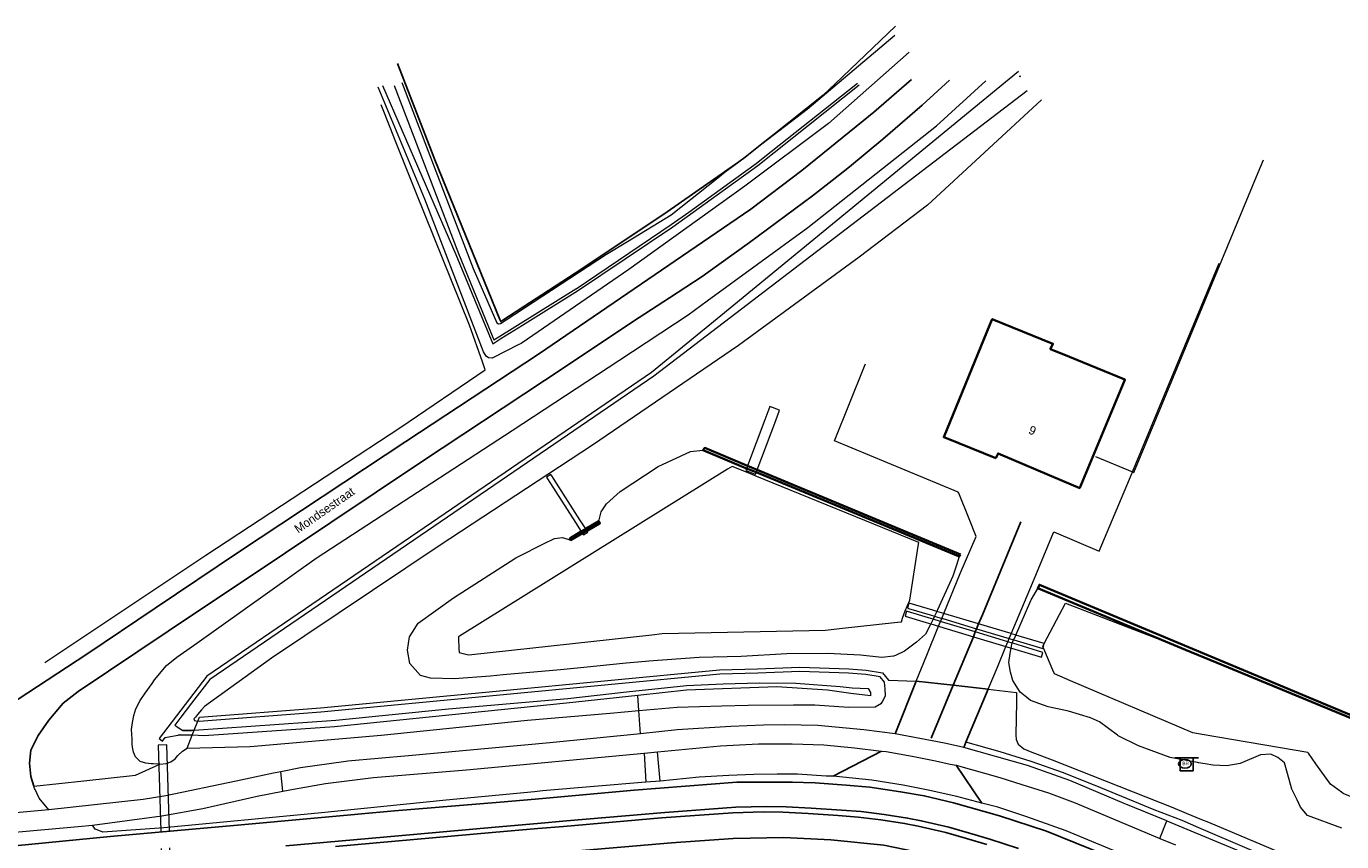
# Model space of a CAD drawing. Header units: metres. Extents: x 169249 to 194689, y 406250 to 412203.
# Tile 341 of 442: x 188281 to 188433, y 411667 to 411761. Entities that reach past the tile are written whole.
import ezdxf
from ezdxf.enums import TextEntityAlignment as Align

# ---------------------------------------------------------------- set-up
doc = ezdxf.new("R2010")
doc.units = ezdxf.units.M
doc.linetypes.add('BGT_NLCS_N264$0$AM-AS', pattern=[16, 10, -2, 2, -2])
doc.layers.get('0').update_dxf_attribs({"linetype": 'CONTINUOUS'})
for name, color, linetype, lineweight in [('BGT_NLCS_N264$0$B-WE-AM-AS_KUNSTWERK_DUIKER-GV', 252, 'BGT_NLCS_N264$0$AM-AS', 18), ('BGT_NLCS_N264$0$B-WE-GK-KADEMUUR-G', 252, 'CONTINUOUS', 35), ('BGT_NLCS_N264$0$B-WE-GW-WATERGANG_INSTEEK-G', 252, 'CONTINUOUS', 18), ('BGT_NLCS_N264$0$B-WE-GW-WATERGANG_SLOOT_BODEM-G', 252, 'CONTINUOUS', 18), ('BGT_NLCS_N264$0$B-WE-IE-TERREINAFSCHEIDING_KUNSTMATIG_HEKWERK-G', 252, 'BGT_NLCS_N264$0$IE-TERREINAFSCHEIDING-KUNSTMATIG', 18), ('BGT_NLCS_N264$0$B-WE-KW-KUNSTWERK_DUIKER-G', 252, 'CONTINUOUS', 18), ('BGT_NLCS_N264$0$B-WE-OG-TOPOGRAFIE_BEBOUWING-G', 252, 'CONTINUOUS', 35), ('BGT_NLCS_N264$0$B-WE-OG-TOPOGRAFIE_TERREIN_AGRARISCH-GV', 252, 'CONTINUOUS', 18), ('BGT_NLCS_N264$0$B-WE-OG-TOPOGRAFIE_TERREIN_GROEN-GV', 252, 'CONTINUOUS', 18), ('BGT_NLCS_N264$0$B-WE-OG-TOPOGRAFIE_WATER-GV', 252, 'CONTINUOUS', 18), ('BGT_NLCS_N264$0$B-WE-OG-TOPOGRAFIE_WEG_BERM-GV', 252, 'CONTINUOUS', 18), ('BGT_NLCS_N264$0$B-WE-OG-TOPOGRAFIE_WEG_RIJWEG-GV', 252, 'CONTINUOUS', 18), ('BGT_NLCS_N264$0$B-WE-OG-TOPOGRAFIE_WEG_RIJWIELPAD-GV', 252, 'CONTINUOUS', 18), ('BGT_NLCS_N264$0$B-WE-OG-TOPOGRAFIE_WEG_VERHARD-G', 252, 'CONTINUOUS', 18), ('BGT_NLCS_N264$0$B-WE-VW-VERKEERSTEKEN_BORD-S', 252, 'CONTINUOUS', 25), ('X-XX-AL-REFERENTIE-G', 7, 'CONTINUOUS', 18)]:
    doc.layers.add(name, color=color, linetype=linetype, lineweight=lineweight)
for name, color, linetype in [('BGT_NLCS_N264$0$B-WE-IE-TERREINAFSCHEIDING_KUNSTMATIG_HEKWERK_RASTER-G', 252, 'CONTINUOUS'), ('BGT_NLCS_N264$0$B-WE-KL-WATER_BRANDLEIDING_PUT-S', 252, 'CONTINUOUS'), ('BGT_NLCS_N264$0$B-WE-OG-HOOGTEPUNT-S', 252, 'CONTINUOUS'), ('BGT_NLCS_N264$0$B-WE-OG-TOPOGRAFIE_WEG_INRIT-GV', 252, 'CONTINUOUS'), ('BGT_NLCS_N264$0$B-WE-OG-TOPOGRAFIE_WEG_RIJWEG-G', 252, 'CONTINUOUS'), ('BGT_NLCS_N264$0$B-WE-VW-MARKERING-G', 252, 'CONTINUOUS'), ('BGT_NLCS_N264$0$Label_Nummeraanduidingreeks', 252, 'CONTINUOUS'), ('BGT_NLCS_N264$0$Label_Openbareruimte', 252, 'CONTINUOUS')]:
    doc.layers.add(name, color=color, linetype=linetype)
doc.styles.add('BGT_NLCS_N264$0$NLCS-ISO', font='NLCS-ISO.ttf')
doc.styles.add('BGT_NLCS_N264$0$STANDARD', font='txt')
doc.linetypes.add('BGT_NLCS_N264$0$IE-TERREINAFSCHEIDING-KUNSTMATIG', pattern='A,4,[82,NLCS.SHX,S=0.75,R=90,X=0,Y=0],4,-2', length=10)

# ---------------------------------------------------------------- blocks, each defined once
blk = doc.blocks.new('BGT_NLCS_N264$0$SVW-VERKEERSTEKEN_BORD_ANWB-SO')
blk.add_line((-1.375, 0), (1.375, 0))
at = {"flags": 128}
blk.add_lwpolyline([(-0.75, 0), (-0.75, -1.5), (0.75, -1.5), (0.75, 0)], close=True, dxfattribs=at)
blk = doc.blocks.new('BGT_NLCS_N264$0$SIE-WEG_STRAATPOT_BRANDKRAAN-SO')
blk.add_ellipse((0, 0), major_axis=(-0.729, 0), ratio=0.685994)
at = {"style": 'BGT_NLCS_N264$0$NLCS-ISO'}
blk.add_text('BR', height=0.4, dxfattribs=at).set_placement((-0.3, -0.15))
blk = doc.blocks.new('BGT_NLCS_N264')
at = {"layer": 'BGT_NLCS_N264$0$B-WE-AM-AS_KUNSTWERK_DUIKER-GV'}
blk.add_polyline3d([(188297.35, 411677.96, 9.08), (188296.35, 411677.93, 9.08), (188297.15, 411651.98, 9.03), (188298.15, 411652.01, 9.03), (188297.35, 411677.96, 9.08)], dxfattribs=at)
at = {"layer": 'BGT_NLCS_N264$0$B-WE-GK-KADEMUUR-G'}
for p, q in [((188364.53, 411709.97, 11.48), (188365.64, 411709.51, 11.49)), ((188365.75, 411709.81, 11.56), (188364.64, 411710.27, 11.55)), ((188389.31, 411700, 11.63), (188365.75, 411709.81, 11.56)), ((188347.42, 411703.84, 11.48), (188345.9, 411702.95, 11.5)), ((188344.13, 411701.67, 11.51), (188345.5, 411702.46, 11.51)), ((188345.9, 411702.95, 11.5), (188345.38, 411702.64, 11.51)), ((188345.5, 411702.46, 11.51), (188346.02, 411702.75, 11.51)), ((188346.02, 411702.75, 11.51), (188347.49, 411703.6, 11.52)), ((188389.15, 411699.77, 11.54), (188389.31, 411700, 11.63))]:
    blk.add_line(p, q, dxfattribs=at)
for points in [[(188364.64, 411710.27, 11.55), (188359.67, 411712.34, 11.54), (188359.47, 411712.07, 11.47)], [(188359.47, 411712.07, 11.47), (188359.57, 411712.02, 11.47), (188364.53, 411709.97, 11.48)], [(188365.64, 411709.51, 11.49), (188389.08, 411699.8, 11.54), (188389.15, 411699.77, 11.54)], [(188347.49, 411703.6, 11.52), (188347.53, 411703.62, 11.52), (188347.42, 411703.84, 11.48)], [(188345.38, 411702.64, 11.51), (188344.05, 411701.86, 11.53), (188344.1, 411701.74, 11.51), (188344.13, 411701.67, 11.51)], [(188453.83, 411673.08, 11.51), (188453.88, 411673.26, 11.5), (188453.94, 411673.46, 11.48), (188438.16, 411679.88, 11.59), (188398.45, 411696.49, 11.6), (188398.25, 411696.07, 11.67)], [(188398.25, 411696.07, 11.67), (188398.33, 411696.04, 11.67), (188415.35, 411688.97, 11.61)], [(188415.35, 411688.97, 11.61), (188419.69, 411687.17, 11.59), (188439.11, 411679.15, 11.55)]]:
    blk.add_polyline3d(points, dxfattribs=at)
at = {"layer": 'BGT_NLCS_N264$0$B-WE-GW-WATERGANG_INSTEEK-G'}
for p, q in [((188363.62, 411745.49, 10.6), (188366.29, 411747.54, 10.6)), ((188386.56, 411693.4, 11.61), (188386.29, 411692.85, 11.6)), ((188386.12, 411692.5, 11.59), (188385.85, 411691.96, 11.58)), ((188386.29, 411692.85, 11.6), (188386.12, 411692.5, 11.59)), ((188395.3, 411689.73, 11.67), (188395.46, 411690.11, 11.67))]:
    blk.add_line(p, q, dxfattribs=at)
for points in [[(188366.29, 411747.54, 10.6), (188366.95, 411748.05, 10.59), (188371.56, 411751.59, 10.58), (188381.71, 411760.16, 10.57)], [(188383.35, 411758.18, 10.91), (188374, 411749.92, 10.95), (188364.33, 411742.66, 10.96), (188350.87, 411732.99, 11.03), (188339.15, 411724.94, 11.06), (188338.41, 411724.43, 11.06), (188338.08, 411724.26, 11.06), (188335.22, 411722.8, 11.03), (188335.06, 411722.72, 11.03), (188334.62, 411722.79, 10.91), (188334.36, 411722.96, 10.85), (188334.06, 411723.45, 10.82), (188334.05, 411723.48, 10.82), (188327.24, 411741.16, 10.67), (188321.84, 411754.12, 10.7)], [(188296.55, 411675.72, 11.27), (188295.78, 411675.74, 11.27), (188295.56, 411675.76, 11.27), (188294.94, 411675.82, 11.26), (188294.26, 411676.03, 11.24), (188294.19, 411676.08, 11.21), (188293.74, 411676.56, 11.2), (188293.49, 411677.09, 11.2), (188293.38, 411677.67, 11.18), (188293.37, 411678.03, 11.17), (188293.34, 411678.66, 11.16), (188293.26, 411679.71, 11.16), (188293.38, 411680.55, 11.15), (188293.55, 411681.35, 11.15), (188293.77, 411682.11, 11.15), (188294.26, 411683.1, 11.16), (188294.84, 411683.92, 11.16), (188295.65, 411685.05, 11.16), (188295.95, 411685.48, 11.16), (188297.33, 411687.12, 11.16), (188298.51, 411688.09, 11.16), (188300.86, 411689.73, 11.04), (188314.66, 411699.55, 11.02), (188337.35, 411714.35, 11.09), (188349.73, 411722.48, 11.16), (188357.77, 411727.76, 11.2), (188359.97, 411729.37, 11.19), (188371.6, 411737.87, 11.14), (188386.53, 411749.64, 11.09), (188392.22, 411754.87, 11.01)], [(188324.58, 411754.65, 10.73), (188332.85, 411733.1, 10.63), (188335.58, 411726.84, 10.62), (188335.8, 411726.7, 10.62), (188336.01, 411726.73, 10.62), (188336.66, 411727.16, 10.63), (188348.29, 411734.76, 10.72), (188350.71, 411736.23, 10.69), (188355.8, 411739.34, 10.62), (188361.18, 411743.6, 10.61), (188362.06, 411744.3, 10.61), (188363.62, 411745.49, 10.6)], [(188398.7, 411752.65, 11.01), (188385.48, 411740.45, 10.86), (188377.58, 411734.42, 10.86), (188363.59, 411724.19, 10.85), (188346.67, 411712.65, 10.89), (188328.92, 411701, 10.89), (188309.48, 411687.97, 10.93), (188301.72, 411682.39, 10.9), (188301.38, 411682.01, 10.91), (188300.9, 411681.47, 10.93), (188300.67, 411681.17, 10.94), (188300.5, 411680.96, 10.95), (188300.59, 411680.76, 10.95), (188300.74, 411680.73, 10.95), (188300.95, 411680.68, 10.95)], [(188347.42, 411703.84, 11.48), (188347.66, 411704.95, 11.47), (188348.3, 411705.86, 11.48), (188348.31, 411705.88, 11.48), (188349.86, 411707.29, 11.45), (188354.3, 411710.2, 11.52), (188358.02, 411711.92, 11.55), (188359.47, 411712.07, 11.47)], [(188385.85, 411691.96, 11.58), (188385.24, 411690.75, 11.56), (188384.21, 411689.83, 11.5), (188383.73, 411689.48, 11.49), (188382.81, 411688.81, 11.48), (188381.76, 411688.3, 11.52), (188381.56, 411688.21, 11.53), (188380.2, 411688.07, 11.5), (188377.73, 411688.35, 11.53), (188373.89, 411688.54, 11.44), (188369.17, 411688.49, 11.36), (188363.91, 411688.19, 11.43), (188359.02, 411688.07, 11.46), (188353.2, 411687.65, 11.41), (188352.82, 411687.62, 11.41), (188350.57, 411687.39, 11.4), (188345.68, 411686.89, 11.38), (188342.96, 411686.64, 11.34), (188336.32, 411686.04, 11.25), (188334.85, 411685.92, 11.25), (188330.66, 411685.6, 11.24), (188327.91, 411685.67, 11.34), (188326.75, 411685.97, 11.39), (188325.53, 411687.36, 11.4), (188325.26, 411688.91, 11.45), (188325.46, 411690.47, 11.41), (188325.82, 411691.01, 11.39), (188326.49, 411692.03, 11.36), (188330.59, 411694.99, 11.3), (188337.14, 411699.2, 11.38), (188337.79, 411699.62, 11.38), (188338.11, 411699.78, 11.38), (188340.99, 411701.23, 11.38), (188342.27, 411701.86, 11.45), (188343.2, 411701.95, 11.45), (188344.03, 411701.7, 11.5), (188344.13, 411701.67, 11.51)], [(188389.15, 411699.77, 11.54), (188388.83, 411698.77, 11.56), (188388.49, 411697.72, 11.58), (188388.42, 411697.49, 11.59), (188386.65, 411693.57, 11.61), (188386.56, 411693.4, 11.61)], [(188395.7, 411690.66, 11.67), (188397.45, 411694.67, 11.67), (188397.48, 411694.73, 11.67), (188398.25, 411696.07, 11.67)], [(188395.46, 411690.11, 11.67), (188395.54, 411690.28, 11.67), (188395.7, 411690.66, 11.67)], [(188433.49, 411668.28, 11.59), (188429.48, 411669.78, 11.67), (188428.7, 411670.74, 11.54), (188428.29, 411671.58, 11.5), (188427.67, 411672.82, 11.45), (188427.17, 411674.63, 11.24), (188426.82, 411675.88, 11.1), (188426.06, 411676.49, 11.05), (188425.26, 411676.85, 11.04), (188424.05, 411676.78, 11.01), (188421.96, 411675.92, 11.23), (188421.68, 411675.8, 11.26), (188420.17, 411675.53, 11.36), (188418.54, 411675.58, 11.37), (188417.65, 411675.74, 11.4), (188416.89, 411675.88, 11.43), (188416.75, 411675.91, 11.44), (188413.6, 411676.47, 11.55), (188409.93, 411677.82, 11.64), (188407.57, 411678.99, 11.52), (188407.47, 411679.07, 11.51), (188405.4, 411680.63, 11.34), (188404.36, 411681.08, 11.28), (188401.82, 411681.85, 11.29), (188399.44, 411682.36, 11.34), (188397.43, 411683.08, 11.42), (188396.99, 411683.43, 11.46), (188396.22, 411684.03, 11.54), (188395.36, 411685.4, 11.61), (188395.09, 411686.35, 11.63), (188394.9, 411687.49, 11.62), (188395.07, 411688.53, 11.64), (188395.1, 411688.74, 11.65), (188395.16, 411689.15, 11.66)], [(188395.16, 411689.15, 11.66), (188395.23, 411689.57, 11.67), (188395.3, 411689.73, 11.67)]]:
    blk.add_polyline3d(points, dxfattribs=at)
at = {"layer": 'BGT_NLCS_N264$0$B-WE-GW-WATERGANG_SLOOT_BODEM-G'}
blk.add_line((188300.32, 411679.07, 10.15), (188300.54, 411679.63, 10.13), dxfattribs=at)
for points in [[(188396.01, 411755.95, 9.46), (188361.53, 411727.65, 9.25), (188353.5, 411721.07, 9.2), (188328.01, 411703.66, 9.15), (188301.99, 411685.9, 9.1), (188296.46, 411678.67, 9.08), (188296.85, 411678.37, 9.08), (188297.18, 411678.8, 9.08), (188298.63, 411679.06, 9.9), (188298.69, 411679.07, 9.94)], [(188322.36, 411754.32, 9.7), (188329.2, 411738.57, 9.74), (188330.86, 411734.75, 9.75), (188335.12, 411724.41, 9.79), (188336.07, 411725, 9.78), (188338.55, 411726.55, 9.76), (188344.95, 411730.53, 9.7), (188355.97, 411737.95, 9.69), (188365.83, 411745.05, 9.82), (188377.56, 411754.37, 9.64)], [(188323.7, 411754.3, 9.7), (188331.14, 411734.86, 9.75), (188335.26, 411724.85, 9.79), (188335.62, 411725.08, 9.79), (188344.73, 411730.75, 9.7), (188344.78, 411730.78, 9.7), (188355.8, 411738.2, 9.69), (188357.82, 411739.65, 9.72), (188364.39, 411744.38, 9.81), (188365.65, 411745.29, 9.82), (188366.44, 411745.92, 9.81), (188377.37, 411754.6, 9.64)], [(188397.04, 411753.71, 9.7), (188353.79, 411720.65, 9.2), (188328.29, 411703.25, 9.15), (188302.34, 411685.53, 9.1), (188300.24, 411682.79, 9.09), (188298.98, 411681.15, 9.09), (188298.29, 411680.24, 9.09), (188298.51, 411680.08, 9.28), (188299.13, 411679.63, 9.82)], [(188331.22, 411688.66, 9.86), (188332.31, 411688.37, 9.87), (188332.71, 411688.41, 9.86), (188353.53, 411690.7, 9.76), (188354.75, 411690.84, 9.76), (188373.65, 411691.24, 9.82), (188375.3, 411691.42, 9.82), (188382.02, 411692.14, 9.81), (188382.46, 411692.19, 9.81), (188382.6, 411692.61, 9.79), (188382.89, 411693.47, 9.74), (188383.43, 411694.71, 9.84), (188384.41, 411700.94, 10.15), (188384.48, 411701.39, 10.17), (188365.52, 411709.11, 10.22), (188364.53, 411709.51, 10.22), (188362.84, 411710.2, 10.22), (188362.32, 411709.87, 10.22), (188331.25, 411690.52, 9.84), (188331.16, 411690.47, 9.84), (188331.17, 411690.32, 9.84), (188331.21, 411689.06, 9.86), (188331.22, 411688.66, 9.86)], [(188399, 411689.68, 9.82), (188401.45, 411694.34, 10.14), (188413.58, 411689.68, 10.29), (188414.23, 411689.43, 10.29), (188415.35, 411688.97, 10.29)], [(188398.89, 411689.26, 9.79), (188398.84, 411689.38, 9.8), (188399, 411689.68, 9.82)], [(188455.18, 411663.43, 9.81), (188433.64, 411672.33, 9.82), (188433.45, 411672.47, 9.8), (188432.15, 411673.4, 9.69), (188430.47, 411675.76, 9.69), (188429.61, 411676.97, 9.7), (188429.55, 411677.05, 9.7), (188429.53, 411677.05, 9.7), (188417.53, 411679.09, 9.8), (188416.23, 411679.32, 9.81), (188402.03, 411685.37, 9.76), (188400.19, 411686.16, 9.75), (188400.01, 411686.59, 9.76), (188399.09, 411688.79, 9.79), (188398.89, 411689.26, 9.79)], [(188415.35, 411688.97, 10.29), (188434.12, 411681.24, 10.25), (188439.11, 411679.15, 10.24)], [(188299.13, 411679.63, 9.82), (188299.18, 411679.6, 9.86), (188300.22, 411679.61, 10.13), (188300.54, 411679.63, 10.13)], [(188298.69, 411679.07, 9.94), (188299, 411679.13, 10.12), (188300.32, 411679.07, 10.15)]]:
    blk.add_polyline3d(points, dxfattribs=at)
at = {"layer": 'BGT_NLCS_N264$0$B-WE-IE-TERREINAFSCHEIDING_KUNSTMATIG_HEKWERK-G'}
blk.add_line((188404.93, 411711.36, 12), (188409.22, 411709.56, 11.95), dxfattribs=at)
for points in [[(188283.23, 411687.47, 11.06), (188301.9, 411699.93, 10.99), (188324.47, 411714.74, 11.06), (188334.26, 411721.4, 11.13), (188333.94, 411722.32, 11.06), (188332.41, 411726.56, 10.74), (188326.26, 411741.88, 10.74), (188323.79, 411748.04, 10.74), (188323.31, 411749.25, 10.74), (188322.19, 411752.08, 10.72)], [(188409.22, 411709.56, 11.95), (188409.25, 411709.54, 11.95), (188409.4, 411709.48, 11.94), (188410.24, 411711.52, 11.94), (188423.77, 411744.23, 11.96), (188424.39, 411745.71, 11.96)]]:
    blk.add_polyline3d(points, dxfattribs=at)
at = {"layer": 'BGT_NLCS_N264$0$B-WE-IE-TERREINAFSCHEIDING_KUNSTMATIG_HEKWERK_RASTER-G'}
for points in [[(188381.76, 411761.17, 10.58), (188374.77, 411754.5, 10.61), (188373.38, 411753.18, 10.62), (188367.54, 411748.54, 10.66), (188366.29, 411747.54, 10.66)], [(188363.62, 411745.49, 10.68), (188354.92, 411739.41, 10.68), (188344.68, 411732.59, 10.71), (188336.29, 411727.13, 10.73), (188336.05, 411726.97, 10.73), (188335.95, 411727.21, 10.73), (188328.43, 411745.7, 10.77), (188328.02, 411746.7, 10.77), (188324.07, 411756.87, 10.8)], [(188366.29, 411747.54, 10.66), (188364.37, 411746.02, 10.68), (188363.62, 411745.49, 10.68)]]:
    blk.add_polyline3d(points, dxfattribs=at)
at = {"layer": 'BGT_NLCS_N264$0$B-WE-KW-KUNSTWERK_DUIKER-G'}
for p, q in [((188387.36, 411693.16, 9.84), (188386.56, 411693.4, 9.85)), ((188385.85, 411691.96, 9.85), (188386.76, 411691.68, 9.85)), ((188386.99, 411692.24, 9.85), (188386.12, 411692.5, 9.85)), ((188386.29, 411692.85, 9.85), (188387.13, 411692.6, 9.84)), ((188394.95, 411690.26, 9.83), (188395.46, 411690.11, 9.83)), ((188399, 411689.68, 9.82), (188395.7, 411690.66, 9.83)), ((188394.56, 411689.33, 9.84), (188395.16, 411689.15, 9.84)), ((188395.3, 411689.73, 9.84), (188394.79, 411689.88, 9.84))]:
    blk.add_line(p, q, dxfattribs=at)
for points in [[(188365.75, 411709.81, 9.9), (188367.9, 411715.52, 9.87), (188368.35, 411716.72, 9.87), (188367.22, 411717.14, 9.87), (188366.64, 411715.6, 9.87), (188364.64, 411710.27, 9.9)], [(188364.53, 411709.97, 9.9), (188364.44, 411709.72, 9.9), (188364.75, 411709.6, 9.9)], [(188364.64, 411710.27, 9.9), (188364.63, 411710.22, 9.9), (188364.54, 411710, 9.9), (188364.53, 411709.97, 9.9)], [(188341.98, 411709.09, 10.67), (188341.86, 411709.27, 10.68), (188341.36, 411708.95, 10.68), (188341.48, 411708.75, 10.67), (188344.7, 411703.71, 10.44), (188345.38, 411702.64, 10.39)], [(188345.9, 411702.95, 10.39), (188345.21, 411704.02, 10.44), (188341.98, 411709.09, 10.67)], [(188364.75, 411709.6, 9.9), (188365.51, 411709.31, 9.9), (188365.56, 411709.29, 9.9), (188365.64, 411709.51, 9.9)], [(188365.64, 411709.51, 9.9), (188365.65, 411709.54, 9.9), (188365.74, 411709.76, 9.9), (188365.75, 411709.81, 9.9)], [(188345.38, 411702.64, 10.39), (188345.43, 411702.57, 10.38), (188345.5, 411702.46, 10.38)], [(188345.5, 411702.46, 10.38), (188345.55, 411702.38, 10.37), (188345.62, 411702.26, 10.37), (188346.13, 411702.59, 10.37), (188346.06, 411702.69, 10.37), (188346.02, 411702.75, 10.38)], [(188346.02, 411702.75, 10.38), (188345.94, 411702.88, 10.38), (188345.9, 411702.95, 10.39)], [(188386.12, 411692.5, 9.85), (188385.61, 411692.66, 9.85), (188383.16, 411693.4, 9.85), (188383.05, 411693.43, 9.85), (188382.88, 411692.85, 9.85), (188382.89, 411692.85, 9.85), (188385.31, 411692.12, 9.85), (188385.85, 411691.96, 9.85)], [(188386.56, 411693.4, 9.85), (188386.11, 411693.53, 9.85), (188383.48, 411694.32, 9.85), (188383.32, 411694.36, 9.85), (188383.15, 411693.79, 9.85), (188383.28, 411693.75, 9.85), (188385.8, 411693, 9.85), (188386.29, 411692.85, 9.85)], [(188391.4, 411691.95, 9.84), (188387.47, 411693.13, 9.84), (188387.36, 411693.16, 9.84)], [(188386.76, 411691.68, 9.85), (188386.86, 411691.65, 9.85), (188390.79, 411690.47, 9.84)], [(188391.02, 411691.02, 9.84), (188387.09, 411692.21, 9.85), (188386.99, 411692.24, 9.85)], [(188387.13, 411692.6, 9.84), (188387.24, 411692.57, 9.84), (188391.17, 411691.39, 9.84)], [(188395.18, 411690.82, 9.83), (188395.16, 411690.83, 9.83), (188391.4, 411691.95, 9.84)], [(188390.79, 411690.47, 9.84), (188394.54, 411689.33, 9.84), (188394.56, 411689.33, 9.84)], [(188394.79, 411689.88, 9.84), (188394.77, 411689.89, 9.84), (188391.02, 411691.02, 9.84)], [(188391.17, 411691.39, 9.84), (188394.93, 411690.27, 9.83), (188394.95, 411690.26, 9.83)], [(188395.7, 411690.66, 9.83), (188395.65, 411690.68, 9.83), (188395.18, 411690.82, 9.83)], [(188395.46, 411690.11, 9.83), (188395.49, 411690.1, 9.83), (188398.84, 411689.1, 9.82), (188398.89, 411689.26, 9.82)], [(188395.16, 411689.15, 9.84), (188395.21, 411689.13, 9.84), (188398.67, 411688.09, 9.83), (188398.84, 411688.66, 9.83), (188395.37, 411689.71, 9.84), (188395.3, 411689.73, 9.84)], [(188398.89, 411689.26, 9.82), (188399.01, 411689.67, 9.82), (188399, 411689.68, 9.82)]]:
    blk.add_polyline3d(points, dxfattribs=at)
at = {"layer": 'BGT_NLCS_N264$0$B-WE-OG-HOOGTEPUNT-S'}
blk.add_point((188396.18, 411755.36, 9.24), dxfattribs=at)
at = {"layer": 'BGT_NLCS_N264$0$B-WE-OG-TOPOGRAFIE_BEBOUWING-G'}
blk.add_polyline3d([(188393.4, 411711.15, 19.09), (188393.4, 411711.16, 19.09), (188387.68, 411713.46, 19.3), (188387.37, 411713.58, 19.32), (188392.74, 411726.69, 19.35), (188392.98, 411727.26, 19.36), (188400, 411724.4, 19.27), (188399.71, 411723.8, 18.98), (188399.71, 411723.79, 18.97), (188401.91, 411722.89, 18.93), (188408.35, 411720.25, 18.8), (188408.34, 411720.22, 18.8), (188403.13, 411707.71, 18.83), (188403.12, 411707.69, 18.83), (188401.11, 411708.54, 18.85), (188393.66, 411711.71, 18.91), (188393.62, 411711.63, 18.94), (188393.4, 411711.15, 19.09)], dxfattribs=at)
at = {"layer": 'BGT_NLCS_N264$0$B-WE-OG-TOPOGRAFIE_TERREIN_AGRARISCH-GV'}
blk.add_polyline3d([(188392.49, 411684.39, 11.71), (188395.77, 411684.01, 11.51), (188395.77, 411682.88, 11.35)], dxfattribs=at)
at = {"layer": 'BGT_NLCS_N264$0$B-WE-OG-TOPOGRAFIE_TERREIN_GROEN-GV'}
blk.add_polyline3d([(188395.77, 411682.88, 11.35), (188395.73, 411679.12, 10.78), (188395.76, 411678.57, 10.78), (188395.98, 411678.02, 10.78), (188396.63, 411677.49, 10.78), (188397.55, 411677.09, 10.78), (188399.94, 411676.23, 10.78), (188413.88, 411670.69, 11.61), (188415.45, 411670.04, 11.62), (188417.22, 411669.31, 11.62), (188418.02, 411668.98, 11.61), (188433.2, 411662.59, 11.61), (188434.39, 411662.16, 11.53)], dxfattribs=at)
at = {"layer": 'BGT_NLCS_N264$0$B-WE-OG-TOPOGRAFIE_WATER-GV'}
for p, q in [((188352.04, 411681.91, 11.43), (188351.92, 411683.66, 10.21)), ((188299.13, 411679.63, 1.53), (188300.54, 411679.63, 10.13)), ((188300.54, 411679.63, 10.13), (188300.95, 411680.68, 10.95)), ((188300.32, 411679.07, 10.15), (188298.69, 411679.07, 0.13)), ((188299.72, 411677.55, 11.19), (188300.32, 411679.07, 10.15))]:
    blk.add_line(p, q, dxfattribs=at)
for points in [[(188352.04, 411681.91, 11.43), (188356.5, 411682.31, 11.4), (188361.67, 411682.45, 11.52), (188364.71, 411682.55, 11.53), (188369.95, 411682.58, 11.52), (188372.44, 411682.59, 11.48), (188376.31, 411682.32, 11.45), (188379.42, 411682.34, 11.33), (188380.16, 411682.79, 11.33), (188380.23, 411682.91, 11.33), (188380.6, 411683.63, 11.34), (188380.59, 411684.42, 11.35), (188380.5, 411685.22, 11.35), (188379.99, 411685.81, 11.36), (188378.33, 411686.08, 11.31), (188376.33, 411686.25, 11.34), (188370.71, 411686.43, 11.28), (188365.81, 411686.26, 10.94), (188361.42, 411686.15, 10.92), (188335.56, 411683.65, 10.95), (188315.21, 411681.74, 10.95), (188301.1, 411680.65, 10.95), (188300.95, 411680.68, 10.95)], [(188300.54, 411679.63, 10.13), (188316.93, 411680.8, 10.18), (188329.98, 411682.1, 10.18), (188343.83, 411683.32, 10.16), (188350.61, 411684.1, 10.17), (188357.55, 411684.84, 10.19), (188361.8, 411685.01, 10.19), (188366.03, 411685.12, 10.19), (188370.23, 411685.09, 10.19), (188375.35, 411684.72, 10.19), (188376.74, 411684.57, 10.2), (188378.6, 411684.47, 10.21), (188378.87, 411684.01, 10.27), (188378.89, 411683.61, 10.3), (188376.61, 411683.91, 10.26), (188373.89, 411684.3, 10.23), (188368.03, 411684.66, 10.22), (188357.58, 411684.27, 10.22), (188351.92, 411683.66, 10.21)], [(188351.92, 411683.66, 10.21), (188343.66, 411682.77, 10.19), (188316.78, 411680.04, 10.2), (188301.71, 411679.01, 10.18), (188300.32, 411679.07, 10.15)], [(188299.72, 411677.55, 11.19), (188307.01, 411677.75, 11.31), (188322.2, 411679.08, 11.36), (188339.13, 411680.8, 11.39), (188348.72, 411681.62, 11.45), (188352.04, 411681.91, 11.43)], [(188296.55, 411675.72, 11.27), (188297.3, 411675.8, 11.25), (188297.83, 411675.97, 11.23), (188298.33, 411676.33, 11.21), (188298.64, 411676.73, 11.21), (188299.17, 411677.23, 11.19), (188299.72, 411677.55, 11.19)]]:
    blk.add_polyline3d(points, dxfattribs=at)
at = {"layer": 'BGT_NLCS_N264$0$B-WE-OG-TOPOGRAFIE_WEG_BERM-GV'}
blk.add_line((188352.23, 411679.24, 11.64), (188352.04, 411681.91, 11.43), dxfattribs=at)
for points in [[(188300.95, 411680.68, 10.95), (188301.14, 411681.15, 10.95), (188315.17, 411682.24, 10.95), (188335.51, 411684.15, 10.95), (188361.39, 411686.65, 10.92), (188365.79, 411686.76, 10.94), (188370.71, 411686.93, 11.28), (188376.36, 411686.75, 11.34), (188378.39, 411686.58, 11.31), (188380.25, 411686.28, 11.36), (188380.98, 411685.43, 11.35), (188384.18, 411685.34, 11.67)], [(188281.97, 411673.17, 11.35), (188287.76, 411673.79, 11.35), (188293.72, 411674.44, 11.35), (188296.55, 411675.72, 11.27)]]:
    blk.add_polyline3d(points, dxfattribs=at)
at = {"layer": 'BGT_NLCS_N264$0$B-WE-OG-TOPOGRAFIE_WEG_INRIT-GV'}
for p, q in [((188384.18, 411685.34, 11.67), (188381.74, 411679.21, 11.65)), ((188384.18, 411685.34, 11.67), (188388.45, 411684.85, 11.69)), ((188388.45, 411684.85, 11.69), (188392.49, 411684.39, 11.71)), ((188389.93, 411678.25, 11.68), (188392.49, 411684.39, 11.71)), ((188389.7, 411677.65, 11.62), (188389.93, 411678.25, 11.68)), ((188380.14, 411677.22, 11.74), (188374.57, 411674.31, 11.88)), ((188391.78, 411671.19, 11.88), (188388.79, 411675.58, 11.7))]:
    blk.add_line(p, q, dxfattribs=at)
at = {"layer": 'BGT_NLCS_N264$0$B-WE-OG-TOPOGRAFIE_WEG_RIJWEG-G'}
for points in [[(188274.88, 411672.4, 11.39), (188276.67, 411677.96, 11.35), (188276.77, 411678.19, 11.35), (188277.5, 411679.99, 11.37), (188277.65, 411680.34, 11.37), (188278.19, 411681.37, 11.37), (188279.14, 411682.47, 11.36), (188279.66, 411682.92, 11.37), (188280.15, 411683.24, 11.36), (188288.09, 411688.45, 11.29), (188296.02, 411693.76, 11.26), (188305.8, 411700.33, 11.24), (188325.06, 411713.1, 11.25), (188340.4, 411723.2, 11.28), (188365.02, 411739.97, 11.27), (188370.92, 411744.45, 11.25), (188378.01, 411750.21, 11.21), (188379.27, 411751.23, 11.2), (188383.64, 411755, 11.14)], [(188388.04, 411754.93, 11.14), (188384.85, 411752.02, 11.18), (188380.32, 411748.08, 11.21), (188376.46, 411744.88, 11.21), (188374.44, 411743.31, 11.23), (188372.14, 411741.52, 11.24), (188364.85, 411736.11, 11.3), (188361.32, 411733.58, 11.32), (188359.37, 411732.18, 11.33), (188355.58, 411729.72, 11.33), (188352.09, 411727.45, 11.34), (188341.11, 411720.14, 11.31), (188326.88, 411710.72, 11.27), (188311.1, 411700.17, 11.25), (188297.53, 411691.1, 11.17), (188287.1, 411684.12, 11.24), (188285.35, 411682.76, 11.26), (188283.68, 411680.8, 11.26), (188282.45, 411679.02, 11.27), (188281.61, 411677.35, 11.29), (188281.45, 411675.83, 11.34), (188281.61, 411674.28, 11.34), (188281.97, 411673.17, 11.35)]]:
    blk.add_polyline3d(points, dxfattribs=at)
at = {"layer": 'BGT_NLCS_N264$0$B-WE-OG-TOPOGRAFIE_WEG_RIJWEG-GV'}
blk.add_line((188354.51, 411673.76, 11.81), (188352.87, 411673.61, 11.76), dxfattribs=at)
for points in [[(188352.87, 411673.61, 11.76), (188340.88, 411672.61, 11.77), (188339.94, 411672.52, 11.77), (188329.72, 411671.53, 11.71), (188314.91, 411670.03, 11.68), (188297.01, 411668.34, 11.66), (188289.97, 411667.85, 11.51), (188289.29, 411668.1, 11.51), (188289.07, 411668.2, 11.5), (188288.74, 411668.66, 11.5)], [(188374.57, 411674.31, 11.88), (188373.74, 411674.33, 12.01), (188370.43, 411674.54, 12), (188368.05, 411674.56, 11.99), (188365.38, 411674.52, 11.99), (188362.48, 411674.38, 11.99), (188359.03, 411674.22, 11.79), (188354.51, 411673.76, 11.81)], [(188391.78, 411671.19, 11.88), (188388.88, 411671.95, 11.9), (188385.57, 411672.69, 11.85), (188382.67, 411673.29, 11.87), (188379.03, 411673.84, 11.86), (188374.57, 411674.31, 11.88)], [(188283.7, 411670.43, 11.43), (188282.59, 411671.79, 11.45), (188282.1, 411672.77, 11.36), (188282.05, 411672.91, 11.35), (188281.97, 411673.17, 11.35)], [(188412.93, 411663.27, 11.78), (188411.13, 411664.02, 11.8), (188401.53, 411667.99, 11.9), (188396.88, 411669.66, 11.96), (188393.64, 411670.72, 11.89), (188391.78, 411671.19, 11.88)]]:
    blk.add_polyline3d(points, dxfattribs=at)
at = {"layer": 'BGT_NLCS_N264$0$B-WE-OG-TOPOGRAFIE_WEG_RIJWIELPAD-GV'}
for p, q in [((188352.66, 411676.99, 11.72), (188354.22, 411677.13, 11.74)), ((188352.66, 411676.99, 11.72), (188352.87, 411673.61, 11.76)), ((188354.51, 411673.76, 11.81), (188354.22, 411677.13, 11.74)), ((188310.8, 411672.58, 11.52), (188310.56, 411674.84, 11.5)), ((188283.7, 411670.43, 11.43), (188273.95, 411669.54, 11.41)), ((188412.39, 411667.12, 11.71), (188413.21, 411669.14, 11.66)), ((188412.39, 411667.12, 11.71), (188414.2, 411666.36, 11.72))]:
    blk.add_line(p, q, dxfattribs=at)
for points in [[(188381.74, 411679.21, 11.65), (188378.09, 411679.67, 11.7), (188372.79, 411680.18, 11.72), (188368.92, 411680.26, 11.68), (188366.48, 411680.22, 11.72), (188362.69, 411680.09, 11.65), (188356.47, 411679.67, 11.65), (188352.23, 411679.24, 11.64)], [(188352.23, 411679.24, 11.64), (188341.73, 411678.2, 11.62), (188325.35, 411676.67, 11.53), (188318.35, 411676.05, 11.5), (188318.11, 411676.02, 11.5), (188312.85, 411675.29, 11.48), (188310.56, 411674.84, 11.5)], [(188354.22, 411677.13, 11.74), (188361.51, 411677.83, 11.7), (188365.91, 411678.08, 11.69), (188369.81, 411678.06, 11.74), (188373.49, 411677.96, 11.75), (188377.01, 411677.6, 11.75), (188380.14, 411677.22, 11.74)], [(188389.7, 411677.65, 11.62), (188387.45, 411678.14, 11.7), (188381.74, 411679.21, 11.65)], [(188434.04, 411661.14, 11.59), (188422.77, 411665.83, 11.63), (188416.91, 411668.34, 11.69), (188414.98, 411669.17, 11.69), (188411.75, 411670.43, 11.7), (188405.57, 411672.98, 11.73), (188401.23, 411674.69, 11.71), (188397.49, 411676.03, 11.7), (188393.88, 411677.13, 11.69), (188389.93, 411678.25, 11.68)], [(188310.8, 411672.58, 11.52), (188312.02, 411672.83, 11.53), (188315.73, 411673.47, 11.52), (188321.29, 411674.17, 11.55), (188332.09, 411675.07, 11.65), (188352.66, 411676.99, 11.72)], [(188380.14, 411677.22, 11.74), (188380.7, 411677.16, 11.74), (188383.71, 411676.65, 11.74), (188386.39, 411676.11, 11.78), (188388.11, 411675.7, 11.77), (188388.79, 411675.58, 11.7)], [(188413.21, 411669.14, 11.66), (188408.27, 411671.14, 11.68), (188401.97, 411673.8, 11.68), (188397.06, 411675.54, 11.67), (188389.7, 411677.65, 11.62)], [(188310.56, 411674.84, 11.5), (188309.73, 411674.68, 11.5), (188305.39, 411673.73, 11.48), (188297.25, 411672.05, 11.5), (188294.64, 411671.62, 11.46), (188283.7, 411670.43, 11.43)], [(188388.79, 411675.58, 11.7), (188393.87, 411674.18, 11.75), (188396.41, 411673.37, 11.74), (188399.49, 411672.38, 11.72), (188402.58, 411671.24, 11.7), (188412.39, 411667.12, 11.71)], [(188288.74, 411668.66, 11.5), (188296.77, 411669.71, 11.53), (188301.52, 411670.56, 11.52), (188307.84, 411671.99, 11.51), (188310.8, 411672.58, 11.52)], [(188413.21, 411669.14, 11.66), (188415.06, 411668.39, 11.66), (188427.87, 411663.03, 11.59), (188438.06, 411658.74, 11.56), (188446.27, 411655.4, 11.54)], [(188269.14, 411666.87, 11.5), (188273.27, 411667.26, 11.49), (188287.11, 411668.5, 11.51), (188288.74, 411668.66, 11.5)]]:
    blk.add_polyline3d(points, dxfattribs=at)
at = {"layer": 'BGT_NLCS_N264$0$B-WE-OG-TOPOGRAFIE_WEG_VERHARD-G'}
for p, q in [((188409.22, 411709.56, 11.92), (188419.27, 411733.75, 11.86)), ((188387.13, 411692.6, 11.7), (188387.36, 411693.16, 11.7)), ((188386.76, 411691.68, 11.69), (188386.99, 411692.24, 11.69)), ((188386.99, 411692.24, 11.69), (188387.13, 411692.6, 11.7)), ((188394.79, 411689.88, 11.74), (188394.95, 411690.26, 11.74)), ((188394.95, 411690.26, 11.74), (188395.18, 411690.82, 11.75)), ((188394.56, 411689.33, 11.74), (188394.79, 411689.88, 11.74))]:
    blk.add_line(p, q, dxfattribs=at)
for points in [[(188387.36, 411693.16, 11.7), (188389.27, 411697.81, 11.71), (188391.11, 411702.08, 11.81), (188390.29, 411704.13, 11.83), (188389.11, 411707.1, 11.86), (188389.05, 411707.23, 11.86), (188374.71, 411713.14, 11.99), (188374.7, 411713.15, 11.99), (188378.17, 411721.79, 12), (188378.3, 411722.09, 12)], [(188395.18, 411690.82, 11.75), (188397.63, 411696.67, 11.78), (188400.09, 411702.53, 11.82), (188400.13, 411702.63, 11.82), (188405.35, 411700.38, 11.82), (188409.17, 411709.45, 11.92), (188409.18, 411709.47, 11.92), (188409.22, 411709.56, 11.92)], [(188384.18, 411685.34, 11.67), (188385.39, 411688.35, 11.68), (188386.76, 411691.68, 11.69)], [(188392.49, 411684.39, 11.71), (188393.57, 411686.96, 11.72), (188394.56, 411689.33, 11.74)]]:
    blk.add_polyline3d(points, dxfattribs=at)
at = {"layer": 'BGT_NLCS_N264$0$B-WE-VW-MARKERING-G'}
for p, q in [((188391.17, 411691.39, 11.86), (188391.4, 411691.95, 11.87)), ((188388.45, 411684.85, 11.77), (188390.79, 411690.47, 11.85)), ((188390.79, 411690.47, 11.85), (188391.02, 411691.02, 11.85)), ((188391.02, 411691.02, 11.85), (188391.17, 411691.39, 11.86)), ((188385.92, 411678.73, 11.69), (188388.45, 411684.85, 11.77))]:
    blk.add_line(p, q, dxfattribs=at)
blk.add_polyline3d([(188391.4, 411691.95, 11.87), (188391.84, 411693.02, 11.88), (188396.29, 411703.79, 11.94)], dxfattribs=at)
at = {"layer": 'BGT_NLCS_N264$0$B-WE-VW-MARKERING-G', "linetype": 'Continuous'}
for points in [[(188437.98, 411652.15, 11.79), (188424.59, 411657.69, 11.83), (188413.06, 411662.41, 11.93), (188410.84, 411663.3, 11.93), (188406.14, 411665.17, 11.93), (188399.28, 411667.94, 11.91), (188393.81, 411669.72, 11.95), (188388.5, 411671.24, 11.93), (188385.1, 411672.05, 11.94), (188382.37, 411672.52, 11.94), (188378.81, 411673.04, 11.96), (188376.07, 411673.29, 11.98), (188372.48, 411673.55, 11.91), (188369.74, 411673.64, 11.95), (188369.86, 411673.62, 11.93), (188366.03, 411673.64, 11.95), (188363.41, 411673.63, 11.85), (188351.51, 411672.71, 11.79), (188340.02, 411671.67, 11.79), (188335.99, 411671.31, 11.79), (188323.75, 411670.29, 11.73), (188305.57, 411668.66, 11.62), (188290.8, 411667.32, 11.59), (188277.76, 411666.04, 11.59)], [(188396.01, 411665.93, 11.81), (188392.71, 411667.03, 11.79), (188390.36, 411667.73, 11.82), (188387.96, 411668.42, 11.81), (188384.75, 411669.15, 11.82), (188383.17, 411669.46, 11.79), (188380.45, 411669.88, 11.75), (188377.79, 411670.22, 11.86), (188375.5, 411670.38, 11.85), (188372.01, 411670.63, 11.74), (188369.1, 411670.76, 11.75), (188366.83, 411670.8, 11.75), (188363.29, 411670.72, 11.74), (188355.04, 411670.13, 11.74), (188343.68, 411669.13, 11.7), (188340.3, 411668.83, 11.68), (188335.4, 411668.41, 11.66), (188326.35, 411667.59, 11.67), (188317.27, 411666.81, 11.61), (188311.15, 411666.25, 11.66)], [(188392.36, 411666.42, 11.78), (188390.01, 411667.11, 11.82), (188387.6, 411667.8, 11.81), (188384.39, 411668.53, 11.82), (188382.82, 411668.84, 11.79), (188380.09, 411669.26, 11.75), (188377.43, 411669.59, 11.86), (188375.14, 411669.77, 11.85), (188371.65, 411670.01, 11.74), (188368.74, 411670.14, 11.75), (188366.48, 411670.18, 11.75), (188362.94, 411670.08, 11.75), (188354.68, 411669.51, 11.74), (188343.32, 411668.51, 11.7), (188340.36, 411668.25, 11.69), (188335.05, 411667.79, 11.66), (188325.99, 411666.97, 11.67), (188316.91, 411666.19, 11.61)], [(188278.31, 411659.77, 11.54), (188296.29, 411661.37, 11.59), (188311, 411662.67, 11.54), (188326.41, 411664.02, 11.55), (188340.65, 411665.29, 11.55), (188344.54, 411665.63, 11.55), (188355.84, 411666.59, 11.53), (188362.95, 411667.09, 11.55), (188368.85, 411667.21, 11.55), (188374.29, 411666.96, 11.54), (188380.43, 411666.32, 11.54), (188386.2, 411665.13, 11.54), (188393.49, 411663.09, 11.55), (188399.19, 411661.01, 11.58), (188408.42, 411657.31, 11.58), (188413.59, 411655.24, 11.58), (188430.34, 411648.37, 11.62), (188441.48, 411643.78, 11.67)]]:
    blk.add_polyline3d(points, dxfattribs=at)
at = {"layer": 'BGT_NLCS_N264$0$B-WE-KL-WATER_BRANDLEIDING_PUT-S', "color": 7, "linetype": 'Continuous'}
blk.add_blockref('BGT_NLCS_N264$0$SIE-WEG_STRAATPOT_BRANDKRAAN-SO', (188415.3, 411675.74, 13.01), dxfattribs=at)
at = {"layer": 'BGT_NLCS_N264$0$B-WE-VW-VERKEERSTEKEN_BORD-S', "color": 7}
blk.add_blockref('BGT_NLCS_N264$0$SVW-VERKEERSTEKEN_BORD_ANWB-SO', (188415.49, 411676.44, 11.59), dxfattribs=at)
at = {"layer": 'BGT_NLCS_N264$0$Label_Nummeraanduidingreeks', "color": 7, "lineweight": 18, "style": 'BGT_NLCS_N264$0$STANDARD'}
blk.add_text('9', height=1, rotation=-22.2, dxfattribs=at).set_placement((188397.64, 411714.36), align=Align.MIDDLE)
at = {"layer": 'BGT_NLCS_N264$0$Label_Openbareruimte', "color": 252, "lineweight": 18, "style": 'BGT_NLCS_N264$0$STANDARD'}
blk.add_text('Mondsestraat', height=1, rotation=34.8981, dxfattribs=at).set_placement((188315.61, 411705.15), align=Align.MIDDLE)

msp = doc.modelspace()

# ---------------------------------------------------------------- block references
at = {"layer": 'X-XX-AL-REFERENTIE-G'}
msp.add_blockref('BGT_NLCS_N264', (0, 0), dxfattribs=at)

doc.saveas('drawing.dxf')
